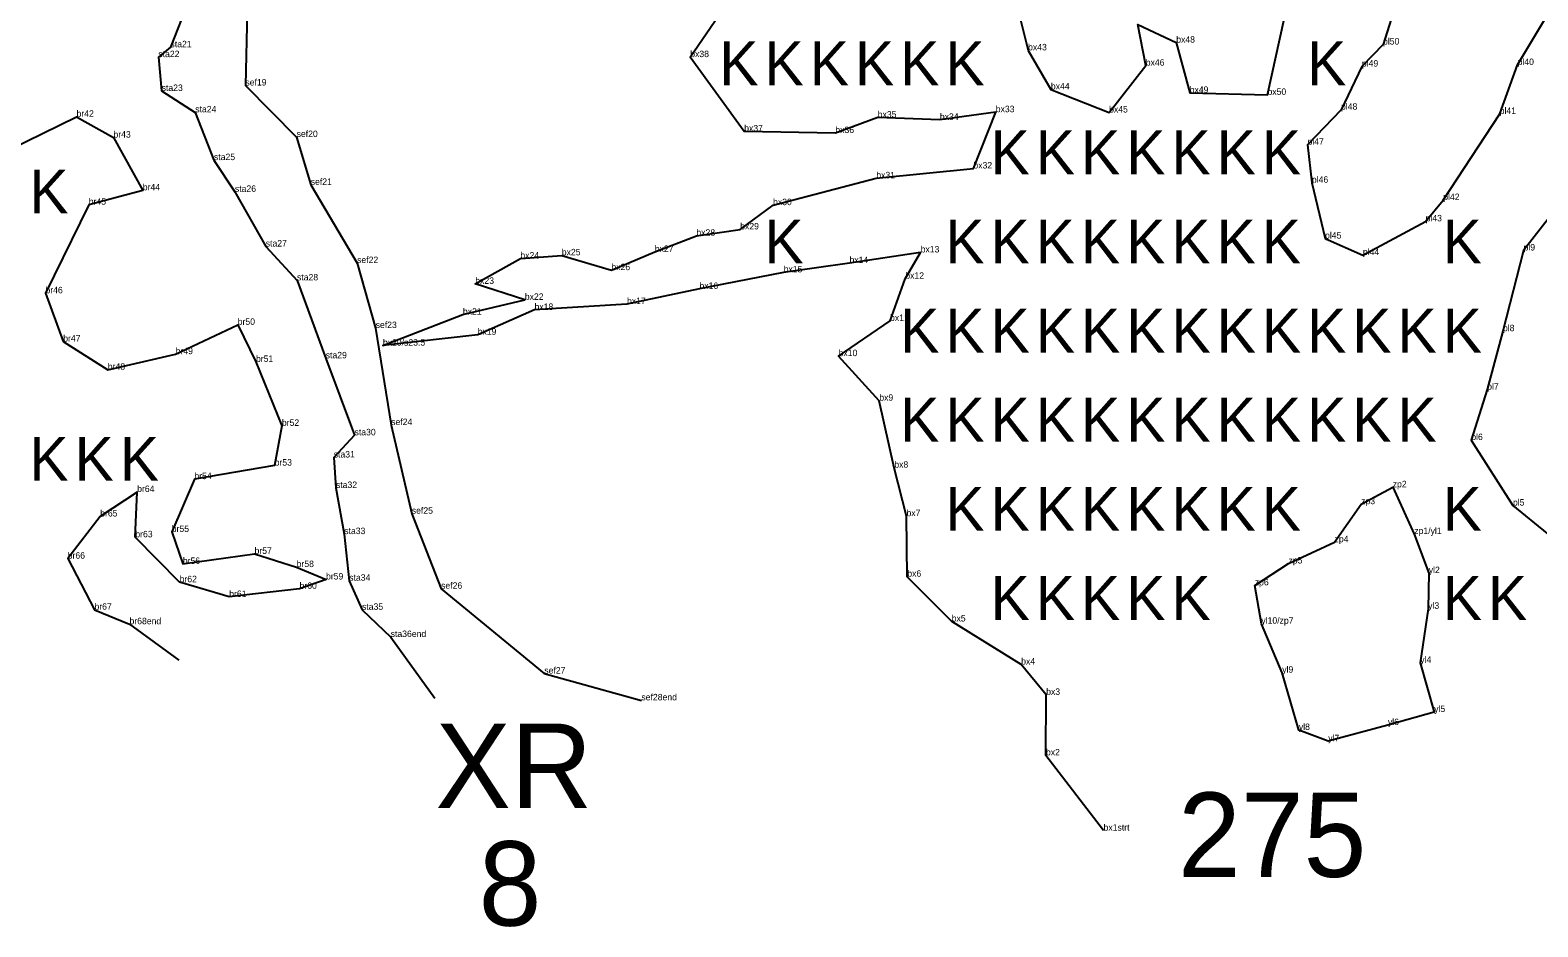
# Model space of a CAD drawing. Extents: x 2072529 to 2268812, y 436423 to 470008.
# Drawn here: x 2233102 to 2234269, y 437609 to 438303 of the extents above; entities that cross this region are included whole.
import ezdxf

# ---------------------------------------------------------------- set-up
doc = ezdxf.new("R2010")
doc.units = 0
for name, color, linetype in [('Old_Level_10', 7, 'Continuous'), ('Old_Level_20', 7, 'Continuous'), ('Old_Level_52', 7, 'Continuous'), ('Old_Level_55', 7, 'Continuous'), ('Old_Level_60', 7, 'Continuous'), ('Old_Level_62', 7, 'Continuous')]:
    doc.layers.add(name, color=color, linetype=linetype)

msp = doc.modelspace()

# ---------------------------------------------------------------- linework, layer by layer
at = {"layer": 'Old_Level_10'}
for points in [[(2233270.05, 438317.862), (2233268.69, 438260.03), (2233308.341, 438220.148), (2233319.295, 438183.08), (2233355.167, 438122.551), (2233369.532, 438072.221), (2233381.557, 437997.077), (2233397.534, 437928.462), (2233420.194, 437870.329), (2233500.103, 437804.661), (2233575.259, 437783.915)], [(2233219.222, 438311.431), (2233210.7, 438289.635), (2233201.304, 438282.008), (2233203.873, 438255.803), (2233229.89, 438239.256), (2233244.378, 438202.265), (2233260.575, 438177.672), (2233284.458, 438135.361), (2233308.644, 438109.121), (2233330.872, 438048.76), (2233353.187, 437989.163), (2233337.088, 437971.984), (2233338.812, 437948.365), (2233345.219, 437912.66), (2233349.068, 437876.518), (2233358.969, 437854.009), (2233381.155, 437832.968), (2233415.415, 437785.489)]]:
    msp.add_lwpolyline(points, dxfattribs=at)
at = {"layer": 'Old_Level_20'}
for p, q in [((2233210.7, 438289.635), (2233210.7, 438289.635)), ((2233989.311, 438293.233), (2233989.311, 438293.233)), ((2234149.394, 438291.748), (2234149.394, 438291.748)), ((2233201.304, 438282.008), (2233201.304, 438282.008)), ((2233613.074, 438282.026), (2233613.074, 438282.026)), ((2233874.615, 438287.265), (2233874.615, 438287.265)), ((2233965.718, 438275.421), (2233965.718, 438275.421)), ((2234133.006, 438274.68), (2234133.006, 438274.68)), ((2234253.57, 438275.929), (2234253.57, 438275.929)), ((2233203.873, 438255.803), (2233203.873, 438255.803)), ((2233268.69, 438260.03), (2233268.69, 438260.03)), ((2233892.262, 438256.996), (2233892.262, 438256.996)), ((2233999.724, 438254.308), (2233999.724, 438254.308)), ((2234059.944, 438252.781), (2234059.944, 438252.781)), ((2233137.988, 438235.835), (2233137.988, 438235.835)), ((2233229.89, 438239.256), (2233229.89, 438239.256)), ((2233758.213, 438235.225), (2233758.213, 438235.225)), ((2233806.317, 438233.443), (2233806.317, 438233.443)), ((2233849.586, 438239.379), (2233849.586, 438239.379)), ((2233937.367, 438239.13), (2233937.367, 438239.13)), ((2234116.863, 438241.327), (2234116.863, 438241.327)), ((2234239.707, 438238.048), (2234239.707, 438238.048)), ((2233166.541, 438219.69), (2233166.541, 438219.69)), ((2233308.341, 438220.148), (2233308.341, 438220.148)), ((2233654.832, 438224.518), (2233654.832, 438224.518)), ((2233725.423, 438223.219), (2233725.423, 438223.219)), ((2234090.908, 438214.156), (2234090.908, 438214.156)), ((2233244.378, 438202.265), (2233244.378, 438202.265)), ((2233832.278, 438195.789), (2233832.278, 438195.789)), ((2233757.1, 438188.175), (2233757.1, 438188.175)), ((2234094.319, 438184.72), (2234094.319, 438184.72)), ((2233189.252, 438178.835), (2233189.252, 438178.835)), ((2233260.575, 438177.672), (2233260.575, 438177.672)), ((2233319.295, 438183.08), (2233319.295, 438183.08)), ((2233147.413, 438167.711), (2233147.413, 438167.711)), ((2233677.193, 438167.39), (2233677.193, 438167.39)), ((2234195.999, 438171.358), (2234195.999, 438171.358)), ((2234182.336, 438154.843), (2234182.336, 438154.843)), ((2233617.818, 438143.715), (2233617.818, 438143.715)), ((2233651.735, 438148.581), (2233651.735, 438148.581)), ((2234104.509, 438141.529), (2234104.509, 438141.529)), ((2233284.458, 438135.361), (2233284.458, 438135.361)), ((2233481.561, 438126.076), (2233481.561, 438126.076)), ((2233513.645, 438128.531), (2233513.645, 438128.531)), ((2233585.632, 438131.162), (2233585.632, 438131.162)), ((2233791.429, 438130.767), (2233791.429, 438130.767)), ((2234133.818, 438128.749), (2234133.818, 438128.749)), ((2234258.17, 438132.282), (2234258.17, 438132.282)), ((2233355.167, 438122.551), (2233355.167, 438122.551)), ((2233552.044, 438117.056), (2233552.044, 438117.056)), ((2233685.392, 438115.355), (2233685.392, 438115.355)), ((2233736.361, 438122.504), (2233736.361, 438122.504)), ((2233308.644, 438109.121), (2233308.644, 438109.121)), ((2233446.658, 438106.446), (2233446.658, 438106.446)), ((2233620.221, 438102.502), (2233620.221, 438102.502)), ((2233779.577, 438110.386), (2233779.577, 438110.386)), ((2233113.9, 438099.141), (2233113.9, 438099.141)), ((2233485.018, 438094.054), (2233485.018, 438094.054)), ((2233564.093, 438090.741), (2233564.093, 438090.741)), ((2233437.067, 438082.609), (2233437.067, 438082.609)), ((2233492.531, 438086.244), (2233492.531, 438086.244)), ((2233262.745, 438074.697), (2233262.745, 438074.697)), ((2233369.532, 438072.221), (2233369.532, 438072.221)), ((2233767.756, 438077.734), (2233767.756, 438077.734)), ((2234242.26, 438069.779), (2234242.26, 438069.779)), ((2233127.669, 438061.761), (2233127.669, 438061.761)), ((2233375.152, 438058.596), (2233375.152, 438058.596)), ((2233448.518, 438067.024), (2233448.518, 438067.024)), ((2233214.695, 438051.989), (2233214.695, 438051.989)), ((2233276.876, 438045.982), (2233276.876, 438045.982)), ((2233330.872, 438048.76), (2233330.872, 438048.76)), ((2233727.919, 438050.466), (2233727.919, 438050.466)), ((2233162.159, 438039.955), (2233162.159, 438039.955)), ((2234230.039, 438024.511), (2234230.039, 438024.511)), ((2233759.41, 438015.958), (2233759.41, 438015.958)), ((2233296.941, 437996.492), (2233296.941, 437996.492)), ((2233353.187, 437989.163), (2233353.187, 437989.163)), ((2233381.557, 437997.077), (2233381.557, 437997.077)), ((2234217.719, 437985.472), (2234217.719, 437985.472)), ((2233291.316, 437965.694), (2233291.316, 437965.694)), ((2233337.088, 437971.984), (2233337.088, 437971.984)), ((2233771.054, 437964.06), (2233771.054, 437964.06)), ((2233229.22, 437955.214), (2233229.22, 437955.214)), ((2233184.904, 437945.253), (2233184.904, 437945.253)), ((2233338.812, 437948.365), (2233338.812, 437948.365)), ((2234156.884, 437948.916), (2234156.884, 437948.916)), ((2233397.534, 437928.462), (2233397.534, 437928.462)), ((2234132.432, 437935.837), (2234132.432, 437935.837)), ((2234249.981, 437934.732), (2234249.981, 437934.732)), ((2233156.281, 437926.296), (2233156.281, 437926.296)), ((2233780.479, 437926.565), (2233780.479, 437926.565)), ((2233183.475, 437910.178), (2233183.475, 437910.178)), ((2233211.664, 437914.318), (2233211.664, 437914.318)), ((2233345.219, 437912.66), (2233345.219, 437912.66)), ((2234111.893, 437906.378), (2234111.893, 437906.378)), ((2234173.582, 437912.728), (2234173.582, 437912.728)), ((2233131.141, 437893.648), (2233131.141, 437893.648)), ((2233275.761, 437897.369), (2233275.761, 437897.369)), ((2233220.261, 437889.555), (2233220.261, 437889.555)), ((2233308.355, 437887.123), (2233308.355, 437887.123)), ((2234076.234, 437889.904), (2234076.234, 437889.904)), ((2234184.806, 437882.462), (2234184.806, 437882.462)), ((2233217.77, 437875.366), (2233217.77, 437875.366)), ((2233310.594, 437870.249), (2233310.594, 437870.249)), ((2233331.108, 437877.515), (2233331.108, 437877.515)), ((2233349.068, 437876.518), (2233349.068, 437876.518)), ((2233420.194, 437870.329), (2233420.194, 437870.329)), ((2233781.106, 437879.677), (2233781.106, 437879.677)), ((2234050.095, 437872.919), (2234050.095, 437872.919)), ((2233256.167, 437863.978), (2233256.167, 437863.978)), ((2233151.845, 437854.061), (2233151.845, 437854.061)), ((2233358.969, 437854.009), (2233358.969, 437854.009)), ((2234184.342, 437854.798), (2234184.342, 437854.798)), ((2233178.977, 437842.87), (2233178.977, 437842.87)), ((2233815.486, 437844.975), (2233815.486, 437844.975)), ((2234055.199, 437843.293), (2234055.199, 437843.293)), ((2233381.155, 437832.968), (2233381.155, 437832.968)), ((2233869.258, 437811.672), (2233869.258, 437811.672)), ((2234178.231, 437812.941), (2234178.231, 437812.941)), ((2233500.103, 437804.661), (2233500.103, 437804.661)), ((2234071.376, 437805.343), (2234071.376, 437805.343)), ((2233888.615, 437788.174), (2233888.615, 437788.174)), ((2233575.259, 437783.915), (2233575.259, 437783.915)), ((2234153.16, 437764.754), (2234153.16, 437764.754)), ((2234188.974, 437774.867), (2234188.974, 437774.867)), ((2234084.224, 437760.946), (2234084.224, 437760.946)), ((2233888.452, 437741.288), (2233888.452, 437741.288)), ((2234106.927, 437752.243), (2234106.927, 437752.243)), ((2233933.048, 437683.021), (2233933.048, 437683.021))]:
    msp.add_line(p, q, dxfattribs=at)
at = {"layer": 'Old_Level_52'}
for points in [[(2234206.503, 438606.874), (2234215.251, 438571.962), (2234220.377, 438527.179), (2234204.321, 438480.7), (2234205.768, 438439.368), (2234198.431, 438402.887), (2234171.844, 438403.686), (2234163.55, 438367.073), (2234163.752, 438336.952), (2234149.394, 438291.748), (2234133.006, 438274.68), (2234116.863, 438241.327), (2234090.908, 438214.156), (2234094.319, 438184.72), (2234104.509, 438141.529), (2234133.818, 438128.749), (2234182.336, 438154.843), (2234195.999, 438171.358), (2234239.707, 438238.048), (2234253.57, 438275.929), (2234280.543, 438321.152)], [(2233858.656, 438351.453), (2233874.615, 438287.265), (2233892.262, 438256.996), (2233937.367, 438239.13), (2233965.718, 438275.421), (2233959.691, 438307.398), (2233989.311, 438293.233), (2233999.724, 438254.308), (2234059.944, 438252.781), (2234072.757, 438311.451)], [(2233933.048, 437683.021), (2233888.452, 437741.288), (2233888.615, 437788.174), (2233869.258, 437811.672), (2233815.486, 437844.975), (2233781.106, 437879.677), (2233780.479, 437926.565), (2233771.054, 437964.06), (2233759.41, 438015.958), (2233727.919, 438050.466), (2233767.756, 438077.734), (2233779.577, 438110.386), (2233791.429, 438130.767), (2233736.361, 438122.504), (2233685.392, 438115.355), (2233620.221, 438102.502), (2233564.093, 438090.741), (2233492.531, 438086.244), (2233448.518, 438067.024), (2233375.152, 438058.596), (2233437.067, 438082.609), (2233485.018, 438094.054), (2233446.658, 438106.446), (2233481.561, 438126.076), (2233513.645, 438128.531), (2233552.044, 438117.056), (2233585.632, 438131.162), (2233617.818, 438143.715), (2233651.735, 438148.581), (2233677.193, 438167.39), (2233757.1, 438188.175), (2233832.278, 438195.789), (2233849.586, 438239.379), (2233806.317, 438233.443), (2233758.213, 438235.225), (2233725.423, 438223.219), (2233654.832, 438224.518), (2233613.074, 438282.026), (2233650.735, 438337.127)], [(2233085.811, 438210.206), (2233137.988, 438235.835), (2233166.541, 438219.69), (2233189.252, 438178.835), (2233147.413, 438167.711), (2233113.9, 438099.141), (2233127.669, 438061.761), (2233162.159, 438039.955), (2233214.695, 438051.989), (2233262.745, 438074.697), (2233276.876, 438045.982), (2233296.941, 437996.492), (2233291.316, 437965.694), (2233229.22, 437955.214), (2233211.664, 437914.318), (2233220.261, 437889.555), (2233275.761, 437897.369), (2233308.355, 437887.123), (2233331.108, 437877.515), (2233310.594, 437870.249), (2233256.167, 437863.978), (2233217.77, 437875.366), (2233183.475, 437910.178), (2233184.904, 437945.253), (2233156.281, 437926.296), (2233131.141, 437893.648), (2233151.845, 437854.061), (2233178.977, 437842.87), (2233217.258, 437814.974)], [(2234279.174, 438159.319), (2234258.17, 438132.282), (2234242.26, 438069.779), (2234230.039, 438024.511), (2234217.719, 437985.472), (2234249.981, 437934.732), (2234302.955, 437891.465)]]:
    msp.add_lwpolyline(points, dxfattribs=at)
msp.add_lwpolyline([(2234173.582, 437912.728), (2234184.806, 437882.462), (2234184.342, 437854.798), (2234178.231, 437812.941), (2234188.974, 437774.867), (2234153.16, 437764.754), (2234106.927, 437752.243), (2234084.224, 437760.946), (2234071.376, 437805.343), (2234055.199, 437843.293), (2234050.095, 437872.919), (2234076.234, 437889.904), (2234111.893, 437906.378), (2234132.432, 437935.837), (2234156.884, 437948.916)], close=True, dxfattribs=at)

# ---------------------------------------------------------------- texts
at = {"layer": 'Old_Level_55'}
for p in [(2233635.577, 438260.244), (2233670.577, 438260.244), (2233705.577, 438260.244), (2233740.577, 438260.244), (2233775.577, 438260.244), (2233810.577, 438260.244), (2234090.577, 438260.244), (2233845.577, 438191.244), (2233880.577, 438191.244), (2233915.577, 438191.244), (2233950.577, 438191.244), (2233985.577, 438191.244), (2234020.577, 438191.244), (2234055.577, 438191.244), (2233101.528, 438160.933), (2233670.577, 438122.244), (2233810.577, 438122.244), (2233845.577, 438122.244), (2233880.577, 438122.244), (2233915.577, 438122.244), (2233950.577, 438122.244), (2233985.577, 438122.244), (2234020.577, 438122.244), (2234055.577, 438122.244), (2234195.577, 438122.244), (2233775.577, 438053.244), (2233810.577, 438053.244), (2233845.577, 438053.244), (2233880.577, 438053.244), (2233915.577, 438053.244), (2233950.577, 438053.244), (2233985.577, 438053.244), (2234020.577, 438053.244), (2234055.577, 438053.244), (2234090.577, 438053.244), (2234125.577, 438053.244), (2234160.577, 438053.244), (2234195.577, 438053.244), (2233775.577, 437984.244), (2233810.577, 437984.244), (2233845.577, 437984.244), (2233880.577, 437984.244), (2233915.577, 437984.244), (2233950.577, 437984.244), (2233985.577, 437984.244), (2234020.577, 437984.244), (2234055.577, 437984.244), (2234090.577, 437984.244), (2234125.577, 437984.244), (2234160.577, 437984.244), (2233101.528, 437953.933), (2233136.528, 437953.933), (2233171.528, 437953.933), (2233810.577, 437915.244), (2233845.577, 437915.244), (2233880.577, 437915.244), (2233915.577, 437915.244), (2233950.577, 437915.244), (2233985.577, 437915.244), (2234020.577, 437915.244), (2234055.577, 437915.244), (2234195.577, 437915.244), (2233845.577, 437846.244), (2233880.577, 437846.244), (2233915.577, 437846.244), (2233950.577, 437846.244), (2233985.577, 437846.244), (2234195.577, 437846.244), (2234230.577, 437846.244)]:
    msp.add_text('K', height=34, dxfattribs=at).set_placement(p)
at = {"layer": 'Old_Level_60'}
for s, p in [('sta21', (2233210.7, 438289.635)), ('bx43', (2233874.615, 438287.265)), ('bx48', (2233989.311, 438293.233)), ('pl50', (2234149.394, 438291.748)), ('sta22', (2233201.304, 438282.008)), ('bx38', (2233613.074, 438282.026)), ('bx46', (2233965.718, 438275.421)), ('pl49', (2234133.006, 438274.68)), ('pl40', (2234253.57, 438275.929)), ('sta23', (2233203.873, 438255.803)), ('sef19', (2233268.69, 438260.03)), ('bx44', (2233892.262, 438256.996)), ('bx49', (2233999.724, 438254.308)), ('bx50', (2234059.944, 438252.781)), ('sta24', (2233229.89, 438239.256)), ('bx33', (2233849.586, 438239.379)), ('bx45', (2233937.367, 438239.13)), ('pl48', (2234116.863, 438241.327)), ('pl41', (2234239.707, 438238.048)), ('br42', (2233137.988, 438235.835)), ('bx35', (2233758.213, 438235.225)), ('bx34', (2233806.317, 438233.443)), ('br43', (2233166.541, 438219.69)), ('sef20', (2233308.341, 438220.148)), ('bx37', (2233654.832, 438224.518)), ('bx36', (2233725.423, 438223.219)), ('pl47', (2234090.908, 438214.156)), ('sta25', (2233244.378, 438202.265)), ('bx32', (2233832.278, 438195.789)), ('sef21', (2233319.295, 438183.08)), ('bx31', (2233757.1, 438188.175)), ('pl46', (2234094.319, 438184.72)), ('br45', (2233147.413, 438167.711)), ('br44', (2233189.252, 438178.835)), ('sta26', (2233260.575, 438177.672)), ('bx30', (2233677.193, 438167.39)), ('pl42', (2234195.999, 438171.358)), ('bx29', (2233651.735, 438148.581)), ('pl43', (2234182.336, 438154.843)), ('sta27', (2233284.458, 438135.361)), ('bx28', (2233617.818, 438143.715)), ('pl45', (2234104.509, 438141.529)), ('pl9', (2234258.17, 438132.282)), ('sef22', (2233355.167, 438122.551)), ('bx24', (2233481.561, 438126.076)), ('bx25', (2233513.645, 438128.531)), ('bx27', (2233585.632, 438131.162)), ('bx14', (2233736.361, 438122.504)), ('bx13', (2233791.429, 438130.767)), ('pl44', (2234133.818, 438128.749)), ('sta28', (2233308.644, 438109.121)), ('bx26', (2233552.044, 438117.056)), ('bx15', (2233685.392, 438115.355)), ('bx12', (2233779.577, 438110.386)), ('br46', (2233113.9, 438099.141)), ('bx23', (2233446.658, 438106.446)), ('bx16', (2233620.221, 438102.502)), ('bx22', (2233485.018, 438094.054)), ('bx18', (2233492.531, 438086.244)), ('bx17', (2233564.093, 438090.741)), ('br50', (2233262.745, 438074.697)), ('bx21', (2233437.067, 438082.609)), ('bx11', (2233767.756, 438077.734)), ('sef23', (2233369.532, 438072.221)), ('bx19', (2233448.518, 438067.024)), ('pl8', (2234242.26, 438069.779)), ('br47', (2233127.669, 438061.761)), ('br49', (2233214.695, 438051.989)), ('bx20/s23.5', (2233375.152, 438058.596)), ('bx10', (2233727.919, 438050.466)), ('br48', (2233162.159, 438039.955)), ('br51', (2233276.876, 438045.982)), ('sta29', (2233330.872, 438048.76)), ('bx9', (2233759.41, 438015.958)), ('pl7', (2234230.039, 438024.511)), ('br52', (2233296.941, 437996.492)), ('sef24', (2233381.557, 437997.077)), ('sta30', (2233353.187, 437989.163)), ('pl6', (2234217.719, 437985.472)), ('sta31', (2233337.088, 437971.984)), ('br53', (2233291.316, 437965.694)), ('bx8', (2233771.054, 437964.06)), ('br54', (2233229.22, 437955.214)), ('sta32', (2233338.812, 437948.365)), ('zp2', (2234156.884, 437948.916)), ('br64', (2233184.904, 437945.253)), ('zp3', (2234132.432, 437935.837)), ('pl5', (2234249.981, 437934.732)), ('br65', (2233156.281, 437926.296)), ('sef25', (2233397.534, 437928.462)), ('bx7', (2233780.479, 437926.565)), ('br55', (2233211.664, 437914.318)), ('sta33', (2233345.219, 437912.66)), ('zp1/yl1', (2234173.582, 437912.728)), ('br63', (2233183.475, 437910.178)), ('zp4', (2234111.893, 437906.378)), ('br66', (2233131.141, 437893.648)), ('br56', (2233220.261, 437889.555)), ('br57', (2233275.761, 437897.369)), ('br58', (2233308.355, 437887.123)), ('zp5', (2234076.234, 437889.904)), ('br59', (2233331.108, 437877.515)), ('sta34', (2233349.068, 437876.518)), ('bx6', (2233781.106, 437879.677)), ('yl2', (2234184.806, 437882.462)), ('br62', (2233217.77, 437875.366)), ('br61', (2233256.167, 437863.978)), ('br60', (2233310.594, 437870.249)), ('sef26', (2233420.194, 437870.329)), ('zp6', (2234050.095, 437872.919)), ('br67', (2233151.845, 437854.061)), ('sta35', (2233358.969, 437854.009)), ('yl3', (2234184.342, 437854.798)), ('br68end', (2233178.977, 437842.87)), ('bx5', (2233815.486, 437844.975)), ('yl10/zp7', (2234055.199, 437843.293)), ('sta36end', (2233381.155, 437832.968)), ('bx4', (2233869.258, 437811.672)), ('yl4', (2234178.231, 437812.941)), ('sef27', (2233500.103, 437804.661)), ('yl9', (2234071.376, 437805.343)), ('sef28end', (2233575.259, 437783.915)), ('bx3', (2233888.615, 437788.174)), ('yl5', (2234188.974, 437774.867)), ('yl8', (2234084.224, 437760.946)), ('yl6', (2234153.16, 437764.754)), ('yl7', (2234106.927, 437752.243)), ('bx2', (2233888.452, 437741.288)), ('bx1strt', (2233933.048, 437683.021))]:
    msp.add_text(s, height=5, dxfattribs=at).set_placement(p)
at = {"layer": 'Old_Level_62'}
for s, p in [('XR', (2233415.856, 437700.598)), ('275', (2233990.69, 437647.193)), ('8', (2233449.278, 437609.45))]:
    msp.add_text(s, height=65.34, dxfattribs=at).set_placement(p)

doc.saveas('drawing.dxf')
